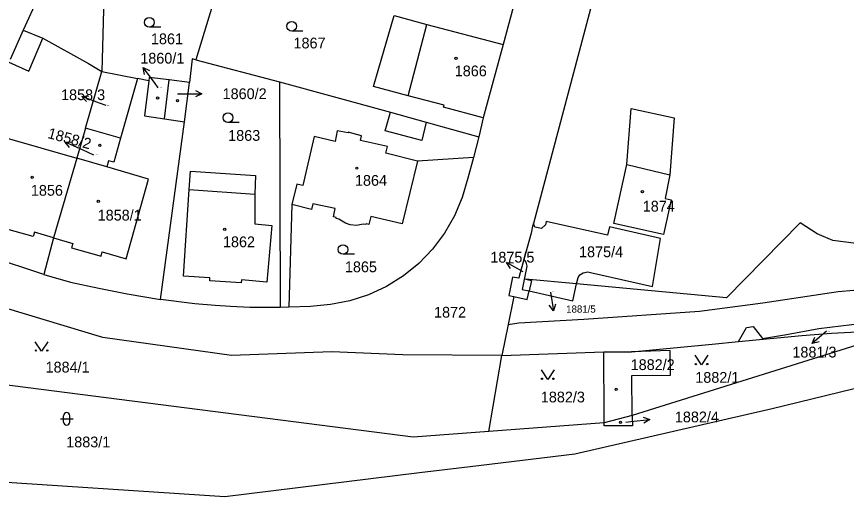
# Model space of a CAD drawing. Extents: x -737240 to -735272, y -1119606 to -1117878.
# Drawn here: x -735561.7 to -735430.7, y -1119316.5 to -1119240.8 of the extents above; entities that cross this region are included whole.
import ezdxf

# ---------------------------------------------------------------- set-up
doc = ezdxf.new("R2010")
doc.units = 0
for name, color, linetype in [('Level 1', 7, 'Continuous'), ('Level 16', 7, 'Continuous'), ('Level 18', 7, 'Continuous'), ('Level 19', 7, 'Continuous'), ('Level 25', 7, 'Continuous'), ('Level 4', 7, 'Continuous')]:
    doc.layers.add(name, color=color, linetype=linetype)

msp = doc.modelspace()

# ---------------------------------------------------------------- linework, layer by layer
at = {"layer": 'Level 1'}
for p, q in [((-735547.62, -1119227.58), (-735548.22, -1119249.43)), ((-735554.37, -1119228.97), (-735560.61, -1119242.89)), ((-735468.75, -1119230.62), (-735480.11, -1119273.43)), ((-735529.04, -1119233.41), (-735533.4, -1119247.57)), ((-735482.43, -1119236.11), (-735484.89, -1119245.17)), ((-735502.09, -1119240.6), (-735496.91, -1119241.98)), ((-735560.61, -1119242.89), (-735562.69, -1119247.54)), ((-735560.61, -1119242.89), (-735557.55, -1119244.18)), ((-735496.91, -1119241.98), (-735484.89, -1119245.17)), ((-735484.89, -1119245.17), (-735488.02, -1119256.77)), ((-735533.4, -1119247.57), (-735520.17, -1119251.07)), ((-735550.82, -1119258.4), (-735548.22, -1119249.43)), ((-735548.22, -1119249.43), (-735542.59, -1119250.53)), ((-735542.59, -1119250.53), (-735545.25, -1119259.95)), ((-735540.8, -1119250.88), (-735542.59, -1119250.53)), ((-735538.34, -1119256.91), (-735537.58, -1119250.77)), ((-735534.41, -1119251.17), (-735537.58, -1119250.77)), ((-735520.17, -1119251.07), (-735520.05, -1119286.7)), ((-735520.17, -1119251.07), (-735502.65, -1119255.86)), ((-735535.15, -1119257.4), (-735534.41, -1119251.17)), ((-735502.65, -1119255.86), (-735497.02, -1119257.43)), ((-735538.95, -1119285.42), (-735535.15, -1119257.4)), ((-735538.34, -1119256.91), (-735535.15, -1119257.4)), ((-735497.02, -1119257.43), (-735488.73, -1119259.74)), ((-735488.02, -1119256.77), (-735488.73, -1119259.74)), ((-735550.82, -1119258.4), (-735552.18, -1119263.09)), ((-735545.25, -1119259.95), (-735550.82, -1119258.4)), ((-735488.73, -1119259.74), (-735489.58, -1119263)), ((-735552.18, -1119263.09), (-735555.83, -1119275.7)), ((-735547.42, -1119264.5), (-735552.18, -1119263.09)), ((-735489.58, -1119263), (-735498.42, -1119263.58)), ((-735518.24, -1119270.43), (-735518.69, -1119286.65)), ((-735555.83, -1119275.7), (-735557.38, -1119281.5)), ((-735483.2, -1119284.99), (-735484.09, -1119289.37)), ((-735518.69, -1119286.65), (-735520.05, -1119286.7)), ((-735484.09, -1119289.37), (-735485.09, -1119294.29)), ((-735487.15, -1119306.28), (-735485.09, -1119294.29)), ((-735485.09, -1119294.29), (-735469.02, -1119293.72)), ((-735469.02, -1119293.72), (-735464.62, -1119293.73)), ((-735464.51, -1119303.74), (-735468.94, -1119304.93)), ((-735468.94, -1119304.93), (-735487.15, -1119306.28))]:
    msp.add_line(p, q, dxfattribs=at)
for points in [[(-735499.86, -1119253.26), (-735505.33, -1119251.78), (-735502.09, -1119240.6)], [(-735557.55, -1119244.18), (-735550.32, -1119248.15), (-735548.22, -1119249.43)], [(-735533.4, -1119247.57), (-735533.97, -1119247.42), (-735534.41, -1119251.17)], [(-735540.8, -1119250.88), (-735541.51, -1119256.43), (-735538.34, -1119256.91)], [(-735537.58, -1119250.77), (-735540.74, -1119250.37), (-735540.8, -1119250.88)], [(-735488.02, -1119256.77), (-735494.3, -1119255.07), (-735494.18, -1119254.75), (-735499.86, -1119253.26)], [(-735465.37, -1119264.12), (-735464.68, -1119255.27), (-735457.9, -1119256.72), (-735458.59, -1119265.73)], [(-735545.25, -1119259.95), (-735546.33, -1119263.77), (-735547.17, -1119263.55), (-735547.42, -1119264.5)], [(-735489.58, -1119263), (-735490.44, -1119266.28), (-735491.36, -1119269.33), (-735492.57, -1119272.21), (-735494.13, -1119274.98), (-735496.02, -1119277.47), (-735498.21, -1119279.77), (-735500.63, -1119281.72), (-735503.28, -1119283.36), (-735506.12, -1119284.72), (-735509.09, -1119285.63), (-735512.12, -1119286.22), (-735515.28, -1119286.53), (-735518.69, -1119286.65)], [(-735498.42, -1119263.58), (-735500.82, -1119273.51), (-735505.75, -1119272.32), (-735506.07, -1119273.59), (-735506.52, -1119273.48), (-735506.55, -1119273.61), (-735507, -1119273.54), (-735508.04, -1119273.74), (-735509.04, -1119273.66), (-735509.79, -1119273.39), (-735510.81, -1119272.73), (-735511.25, -1119272.64), (-735511.22, -1119272.49), (-735511.67, -1119272.4), (-735511.4, -1119271.06), (-735514.9, -1119270.35), (-735515.13, -1119271.23), (-735518.24, -1119270.43)], [(-735458.59, -1119265.73), (-735459.34, -1119269.47), (-735458.38, -1119269.68), (-735459.6, -1119275.19), (-735467.44, -1119273.45), (-735465.37, -1119264.12)], [(-735534.44, -1119268.08), (-735534.24, -1119265.19), (-735523.95, -1119265.85), (-735524.05, -1119268.8)], [(-735524.05, -1119268.8), (-735524.1, -1119273.5), (-735521.4, -1119273.73), (-735522.17, -1119282.7), (-735526.2, -1119282.35), (-735526.24, -1119282.82), (-735531.18, -1119282.48), (-735531.15, -1119282.03), (-735535.35, -1119281.75), (-735534.44, -1119268.08)], [(-735473.29, -1119282.96), (-735473.07, -1119281.98), (-735472.77, -1119281.53), (-735472.27, -1119281.22), (-735471.54, -1119281.09), (-735471.08, -1119281.16), (-735461.34, -1119283.38), (-735460.07, -1119275.78), (-735468.11, -1119273.97), (-735468.4, -1119275.3), (-735478.11, -1119273.11), (-735478.2, -1119273.63), (-735478.84, -1119274.25), (-735479.88, -1119273.99), (-735480.11, -1119273.43)], [(-735351.35, -1119274.28), (-735354.53, -1119276.01), (-735357.99, -1119277.49), (-735368.78, -1119280.39), (-735375.9, -1119281.69), (-735379.65, -1119281.9), (-735386.91, -1119281.82), (-735394.4, -1119281.08), (-735432.85, -1119276.12), (-735435.34, -1119275.06), (-735438, -1119273.34), (-735449.62, -1119285.18), (-735473.29, -1119282.96)], [(-735480.11, -1119273.43), (-735480.23, -1119273.87), (-735480.46, -1119274.95), (-735481.6, -1119279.1)], [(-735557.38, -1119281.5), (-735565.98, -1119278.63), (-735570.42, -1119276.91), (-735575.21, -1119274.87)], [(-735481.6, -1119279.1), (-735482.36, -1119281.82), (-735482.43, -1119282.09), (-735483.4, -1119281.91), (-735484.01, -1119284.82), (-735483.2, -1119284.99)], [(-735481.6, -1119279.1), (-735481.32, -1119279.55), (-735481.15, -1119280.19), (-735481.89, -1119283.84), (-735480.79, -1119284.09)], [(-735557.38, -1119281.5), (-735553.14, -1119282.7), (-735548.7, -1119283.67), (-735544.2, -1119284.56), (-735538.95, -1119285.42)], [(-735473.29, -1119282.96), (-735481.34, -1119282.21), (-735480.42, -1119282.45), (-735480.79, -1119284.09)], [(-735484.09, -1119289.37), (-735482.41, -1119289.14), (-735472.18, -1119288.56), (-735453.9, -1119287.27), (-735443.93, -1119285.96), (-735432.03, -1119284.19), (-735427.06, -1119283.78)], [(-735480.79, -1119284.09), (-735473.87, -1119285.64), (-735473.29, -1119282.96)], [(-735483.2, -1119284.99), (-735481.09, -1119285.43), (-735480.79, -1119284.09)], [(-735485.09, -1119294.29), (-735500.7, -1119294.18), (-735511.94, -1119293.7), (-735527.76, -1119294.26), (-735548.07, -1119291.45), (-735566.44, -1119285.9)], [(-735520.05, -1119286.7), (-735524.84, -1119286.71), (-735527.91, -1119286.56), (-735530.31, -1119286.39), (-735533.53, -1119286.12), (-735538.95, -1119285.42)], [(-735447.75, -1119292.09), (-735446.51, -1119289.85), (-735445.43, -1119289.69), (-735443.94, -1119291.58), (-735440.16, -1119290.99), (-735435.05, -1119290.03), (-735429.86, -1119289.41), (-735424.49, -1119289.14), (-735423.33, -1119287.08), (-735422.25, -1119287.08), (-735420.84, -1119288.4), (-735401.15, -1119289.77), (-735391.98, -1119290.75)], [(-735447.75, -1119292.09), (-735437.75, -1119291.12), (-735433.08, -1119290.73), (-735423.86, -1119290.27), (-735406.96, -1119290.15), (-735391.98, -1119290.75)], [(-735391.98, -1119290.75), (-735423.86, -1119291.04), (-735464.51, -1119303.74)], [(-735464.62, -1119293.73), (-735451.9, -1119292.49), (-735447.75, -1119292.09)], [(-735468.94, -1119304.93), (-735468.95, -1119303.79), (-735469.02, -1119293.72)], [(-735464.51, -1119303.74), (-735464.58, -1119297.43), (-735458.46, -1119297.37), (-735458.54, -1119293.49), (-735464.62, -1119293.73)], [(-735583.08, -1119307.91), (-735577.91, -1119310.1), (-735568.89, -1119313.93), (-735528.8, -1119316.54), (-735498.07, -1119312.78), (-735490.1, -1119311.81), (-735473.56, -1119309.79), (-735442.42, -1119302.65), (-735423.25, -1119297.96), (-735419.24, -1119297.62), (-735408.34, -1119296.68), (-735396.76, -1119295.48), (-735358.17, -1119297.23), (-735345.33, -1119298.47), (-735327.67, -1119299.13), (-735316.04, -1119299.81), (-735292.29, -1119301.12), (-735285.99, -1119305.95), (-735285.87, -1119307.21)], [(-735487.15, -1119306.28), (-735499.09, -1119307.17), (-735568.51, -1119298.29)], [(-735464.51, -1119303.74), (-735464.49, -1119305.37), (-735468.94, -1119305.4), (-735468.94, -1119304.93)]]:
    msp.add_lwpolyline(points, dxfattribs=at)
at = {"layer": 'Level 16'}
for p, q in [((-735481.73, -1119281.05), (-735484.361, -1119279.609)), ((-735477.43, -1119284.27), (-735476.945, -1119287.231)), ((-735433.85, -1119290.45), (-735436.123, -1119292.408))]:
    msp.add_line(p, q, dxfattribs=at)
for points in [[(-735539.31, -1119252), (-735539.91, -1119251.19), (-735541.698, -1119248.781)], [(-735541.503, -1119249.882), (-735541.698, -1119248.781), (-735540.7, -1119249.286)], [(-735550.638, -1119254.19), (-735551.396, -1119253.368), (-735550.284, -1119253.255)], [(-735547.56, -1119254.82), (-735548.59, -1119254.43), (-735551.396, -1119253.368)], [(-735536.3, -1119252.94), (-735535.46, -1119252.94), (-735532.46, -1119252.94)], [(-735533.46, -1119252.44), (-735532.46, -1119252.94), (-735533.46, -1119253.44)], [(-735553.319, -1119261.448), (-735554.027, -1119260.582), (-735552.91, -1119260.535)], [(-735549.46, -1119262.63), (-735551.29, -1119261.81), (-735554.027, -1119260.582)], [(-735483.724, -1119280.528), (-735484.361, -1119279.609), (-735483.244, -1119279.651)], [(-735476.613, -1119286.163), (-735476.945, -1119287.231), (-735477.6, -1119286.325)], [(-735435.039, -1119292.134), (-735436.123, -1119292.408), (-735435.692, -1119291.376)], [(-735465.52, -1119304.82), (-735464.72, -1119304.73), (-735461.741, -1119304.375)], [(-735462.793, -1119303.997), (-735461.741, -1119304.375), (-735462.675, -1119304.99)]]:
    msp.add_lwpolyline(points, dxfattribs=at)
at = {"layer": 'Level 25'}
for p, q in [((-735538.928, -1119242.42), (-735540.71, -1119242.42)), ((-735516.478, -1119243.04), (-735518.26, -1119243.04)), ((-735526.538, -1119257.47), (-735528.32, -1119257.47)), ((-735508.368, -1119278.3), (-735510.15, -1119278.3)), ((-735554.76, -1119304.29), (-735552.76, -1119304.29)), ((-735554.26, -1119304.79), (-735554.26, -1119303.79)), ((-735553.26, -1119304.79), (-735553.26, -1119303.79))]:
    msp.add_line(p, q, dxfattribs=at)
for points in [[(-735556.73, -1119292.1), (-735557.73, -1119293.6), (-735558.73, -1119292.1)], [(-735452.58, -1119294.24), (-735453.58, -1119295.74), (-735454.58, -1119294.24)], [(-735476.86, -1119296.56), (-735477.86, -1119298.06), (-735478.86, -1119296.56)]]:
    msp.add_lwpolyline(points, dxfattribs=at)
for centre in [(-735558.63, -1119293.5), (-735556.83, -1119293.5), (-735454.48, -1119295.64), (-735452.68, -1119295.64), (-735478.76, -1119297.96), (-735476.96, -1119297.96)]:
    msp.add_circle(centre, 0.1, dxfattribs=at)
for centre, start, end in [((-735553.76, -1119303.79), 0, 180), ((-735553.76, -1119304.79), 180, 0)]:
    msp.add_arc(centre, 0.5, start, end, dxfattribs=at)
for centre, major_axis, ratio in [((-735540.71, -1119241.664), (0.764, 0), 0.9894236), ((-735518.26, -1119242.284), (0.764, 0), 0.9894236), ((-735492.32, -1119247.36), (0.18, 0), 0.9848078), ((-735539.42, -1119253.61), (0.18, 0), 0.9848078), ((-735536.28, -1119254.04), (0.18, 0), 0.9848078), ((-735528.32, -1119256.714), (0.764, 0), 0.9894236), ((-735548.53, -1119261.1), (0.18, 0), 0.9848078), ((-735507.98, -1119264.69), (0.18, 0), 0.9848078), ((-735559.21, -1119266.14), (0.18, 0), 0.9848078), ((-735462.92, -1119268.41), (0.18, 0), 0.9848078), ((-735548.78, -1119269.95), (0.18, 0), 0.9848078), ((-735528.82, -1119274.35), (0.18, 0), 0.9848078), ((-735510.15, -1119277.544), (0.764, 0), 0.9894236), ((-735467.05, -1119299.63), (0.18, 0), 0.9848078), ((-735466.37, -1119304.82), (0.18, 0), 0.9848078)]:
    msp.add_ellipse(centre, major_axis=major_axis, ratio=ratio, dxfattribs=at)
at = {"layer": 'Level 4'}
for p, q in [((-735499.86, -1119253.26), (-735496.91, -1119241.98)), ((-735465.37, -1119264.12), (-735458.59, -1119265.73)), ((-735534.44, -1119268.08), (-735524.05, -1119268.8))]:
    msp.add_line(p, q, dxfattribs=at)
for points in [[(-735562.88, -1119247.96), (-735559.74, -1119249.37), (-735557.55, -1119244.18)], [(-735497.02, -1119257.43), (-735497.7, -1119260.3), (-735503.5, -1119258.81), (-735502.65, -1119255.86)], [(-735498.42, -1119263.58), (-735503.42, -1119262.33), (-735503.15, -1119261.27), (-735507.42, -1119260.35), (-735507.26, -1119259.6), (-735509.32, -1119258.99), (-735509.35, -1119259.13), (-735511.07, -1119258.78), (-735511.41, -1119260.47), (-735514.69, -1119259.7), (-735516.51, -1119267.45), (-735517.42, -1119267.24), (-735518.24, -1119270.43)], [(-735555.83, -1119275.7), (-735558.86, -1119274.83), (-735559.05, -1119275.5), (-735563.78, -1119274.16), (-735563.58, -1119273.48), (-735567.33, -1119272.42), (-735563.5, -1119259.83), (-735552.18, -1119263.09)], [(-735555.83, -1119275.7), (-735552.78, -1119276.57), (-735552.98, -1119277.26), (-735548.34, -1119278.59), (-735548.14, -1119277.9), (-735544.37, -1119279.04), (-735540.87, -1119266.44), (-735547.42, -1119264.5)]]:
    msp.add_lwpolyline(points, dxfattribs=at)

# ---------------------------------------------------------------- texts
at = {"layer": 'Level 16'}
for s, height, p in [('1860/1', 1.7, (-735542.15, -1119248.18)), ('1858/3', 1.7, (-735554.65, -1119253.95)), ('1860/2', 1.7, (-735529.16, -1119253.79)), ('1875/5', 1.7, (-735486.91, -1119279.61)), ('1881/5', 1.14, (-735474.94, -1119287.52)), ('1881/3', 1.7, (-735439.24, -1119294.6)), ('1882/4', 1.7, (-735457.79, -1119304.84))]:
    msp.add_text(s, height=height, dxfattribs=at).set_placement(p)
msp.add_text('1858/2', height=1.7, rotation=344.85408, dxfattribs=at).set_placement((-735556.881, -1119259.914))
at = {"layer": 'Level 18'}
for s, height, p in [('1861', 1.7, (-735540.47, -1119245.12)), ('1867', 1.7, (-735517.97, -1119245.78)), ('1858/3', 0.1, (-735547.41, -1119254.82)), ('1863', 1.7, (-735528.28, -1119260.38)), ('1875/4', 1.7, (-735472.91, -1119278.76)), ('1865', 1.7, (-735509.86, -1119281.13)), ('1875/5', 0.1, (-735481.58, -1119281.05)), ('1881/5', 0.1, (-735477.28, -1119284.27)), ('1872', 1.7, (-735495.79, -1119288.3)), ('1881/3', 0.1, (-735433.7, -1119290.45)), ('1884/1', 1.7, (-735557.1, -1119296.97)), ('1882/1', 1.7, (-735454.57, -1119298.59)), ('1882/3', 1.7, (-735478.94, -1119301.69)), ('1883/1', 1.7, (-735553.84, -1119308.79))]:
    msp.add_text(s, height=height, dxfattribs=at).set_placement(p)
at = {"layer": 'Level 19'}
for s, height, p in [('1866', 1.7, (-735492.525, -1119250.19)), ('1860/1', 0.1, (-735539.135, -1119252)), ('1860/2', 0.1, (-735536.125, -1119252.94)), ('1858/2', 0.1, (-735549.285, -1119262.63)), ('1864', 1.7, (-735508.275, -1119267.48)), ('1856', 1.7, (-735559.415, -1119269.05)), ('1874', 1.7, (-735462.855, -1119271.55)), ('1858/1', 1.7, (-735548.875, -1119272.97)), ('1862', 1.7, (-735529.105, -1119277.18)), ('1882/2', 1.7, (-735464.765, -1119296.58)), ('1882/4', 0.1, (-735465.345, -1119304.82))]:
    msp.add_text(s, height=height, dxfattribs=at).set_placement(p)

doc.saveas('drawing.dxf')
